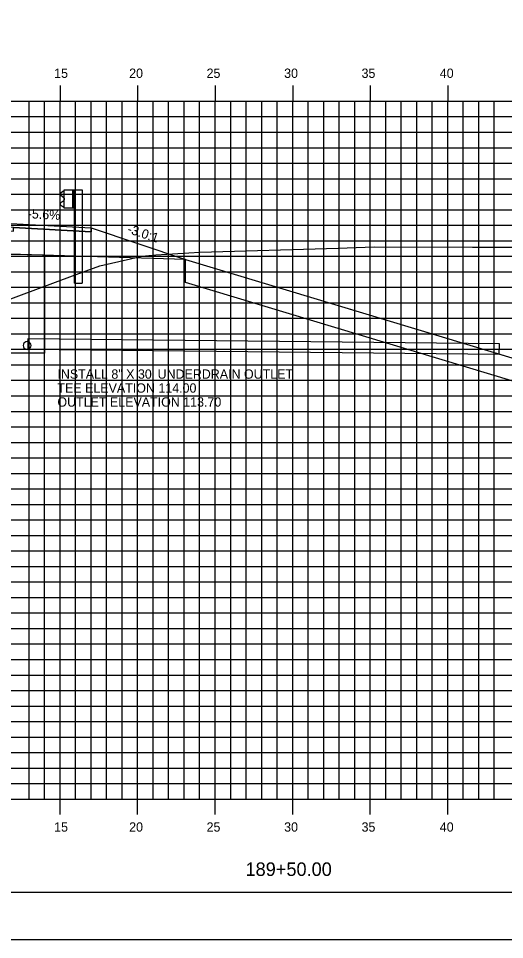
# Model space of a CAD drawing. Extents: x 850598 to 870284, y 366541 to 366651.
# Drawn here: x 861529.3 to 861560.6, y 366541.2 to 366600.6 of the extents above; entities that cross this region are included whole.
import ezdxf

# ---------------------------------------------------------------- set-up
doc = ezdxf.new("R2010")
doc.units = 0
for name, color, linetype in [('ANNOTATION', 7, 'Continuous'), ('BORDER', 7, 'Continuous'), ('D_Drainage_Culvert', 7, 'Continuous'), ('D_Drainage_RipRap', 7, 'Continuous'), ('D_Drainage_Underdrain', 7, 'Continuous'), ('D_Drainage_Underdrain_06in', 7, 'Continuous'), ('D_Guardrail_Beam_Rt', 7, 'Continuous'), ('D_Roadway_Centerline', 7, 'Continuous'), ('D_Roadway_Edge_Shoulder', 7, 'Continuous'), ('D_Roadway_SlopeLines', 7, 'Continuous'), ('D_Roadway_SubGrade', 7, 'Continuous'), ('H_V ANNOTATION', 7, 'Continuous'), ('MAJOR', 7, 'Continuous'), ('MINOR', 7, 'Continuous'), ('PLOT BOUNDARY', 7, 'Continuous'), ('S_Roadway_Centerline', 7, 'Continuous')]:
    doc.layers.add(name, color=color, linetype=linetype)

msp = doc.modelspace()

# ---------------------------------------------------------------- linework, layer by layer
at = {"layer": 'BORDER'}
msp.add_line((861471.968, 366544.225), (861631.968, 366544.225), dxfattribs=at)
at = {"layer": 'D_Drainage_Culvert'}
msp.add_lwpolyline([(861529.881, 366579.225), (861560.288, 366578.918), (861560.295, 366579.585), (861529.888, 366579.892)], close=True, dxfattribs=at)
at = {"layer": 'D_Drainage_RipRap'}
msp.add_lwpolyline([(861579.213, 366573.225), (861589.267, 366570.196), (861599.129, 366567.225), (861596.129, 366564.225), (861593.129, 366564.225), (861590.129, 366566.746), (861580.075, 366569.775), (861579.213, 366571.725), (861540.047, 366583.525), (861540.047, 366585.025)], close=True, dxfattribs=at)
at = {"layer": 'D_Drainage_Underdrain'}
msp.add_lwpolyline([(861530.968, 366585.305), (861530.968, 366578.969), (861528.718, 366578.969), (861528.718, 366585.35)], close=True, dxfattribs=at)
at = {"layer": 'D_Drainage_Underdrain_06in'}
msp.add_lwpolyline([(861529.843, 366579.719), (861529.765, 366579.707), (861529.696, 366579.671), (861529.64, 366579.616), (861529.605, 366579.546), (861529.593, 366579.469), (861529.605, 366579.392), (861529.64, 366579.322), (861529.696, 366579.267), (861529.765, 366579.231), (861529.843, 366579.219), (861529.92, 366579.231), (861529.99, 366579.267), (861530.045, 366579.322), (861530.08, 366579.392), (861530.093, 366579.469), (861530.08, 366579.546), (861530.045, 366579.616), (861529.99, 366579.671), (861529.92, 366579.707)], close=True, dxfattribs=at)
at = {"layer": 'D_Guardrail_Beam_Rt'}
for p, q in [((861532.149, 366589.402), (861532.005, 366589.302)), ((861532.005, 366589.159), (861532.2, 366589.023)), ((861532.238, 366589.422), (861532.165, 366589.409)), ((861532.238, 366589.496), (861532.926, 366589.496)), ((861532.238, 366588.33), (861532.238, 366589.496)), ((861532.759, 366589.496), (861532.759, 366588.33)), ((861532.863, 366589.496), (861532.863, 366588.33)), ((861532.926, 366589.496), (861533.397, 366589.496)), ((861532.926, 366589.496), (861532.926, 366588.33)), ((861533.397, 366589.496), (861533.397, 366583.496)), ((861532.2, 366588.803), (861532.005, 366588.667)), ((861532.005, 366588.524), (861532.149, 366588.424)), ((861532.234, 366588.959), (861532.234, 366588.868)), ((861532.165, 366588.417), (861532.238, 366588.404)), ((861532.926, 366588.33), (861532.238, 366588.33)), ((861532.905, 366583.496), (861532.905, 366588.33)), ((861532.905, 366583.496), (861533.397, 366583.496))]:
    msp.add_line(p, q, dxfattribs=at)
for centre, major_axis, start_param, end_param in [((861532.055, 366589.231), (-0.0877, 0), 5.323254, 7.243116), ((861532.172, 366589.368), (-0.0417, 0), 4.886922, 5.323254), ((861532.055, 366588.595), (-0.0877, 0), 5.323254, 7.243116), ((861532.155, 366588.959), (0.0789, 0), 0, 0.959931), ((861532.155, 366588.868), (0.0789, 0), 5.323254, 6.283185), ((861532.172, 366588.458), (-0.0417, 0), 0.959931, 1.396263)]:
    msp.add_ellipse(centre, major_axis=major_axis, ratio=0.995501, start_param=start_param, end_param=end_param, dxfattribs=at)
at = {"layer": 'D_Roadway_Centerline'}
msp.add_lwpolyline([(861477.85, 366578.514), (861491.968, 366583.22), (861495.77, 366584.487), (861501.968, 366586.553), (861505.968, 366586.793), (861516.968, 366587.123), (861527.968, 366587.387), (861531.968, 366587.163), (861533.968, 366587.051), (861540.047, 366585.025), (861579.213, 366573.225), (861589.267, 366570.196), (861599.129, 366567.225), (861603.129, 366567.225)], dxfattribs=at)
at = {"layer": 'D_Roadway_Edge_Shoulder'}
msp.add_lwpolyline([(861527.968, 366587.387), (861531.968, 366587.163), (861531.968, 366587.163), (861533.968, 366587.051), (861533.968, 366586.801), (861528.968, 366587.081), (861527.968, 366587.137)], close=True, dxfattribs=at)
at = {"layer": 'D_Roadway_SlopeLines'}
msp.add_lwpolyline([(861540.047, 366585.025), (861599.129, 366567.225), (861599.129, 366567.225)], dxfattribs=at)
at = {"layer": 'D_Roadway_SubGrade'}
msp.add_lwpolyline([(861527.968, 366586.887), (861528.968, 366586.831), (861528.968, 366587.081), (861533.968, 366586.801), (861533.968, 366587.051), (861540.047, 366585.025), (861527.968, 366585.387)], close=True, dxfattribs=at)
at = {"layer": 'MAJOR'}
for p, q in [((861531.968, 366596.227), (861531.968, 366595.225)), ((861531.968, 366596.227), (861531.968, 366595.225)), ((861536.968, 366596.227), (861536.968, 366595.225)), ((861536.968, 366596.227), (861536.968, 366595.225)), ((861541.968, 366596.227), (861541.968, 366595.225)), ((861541.968, 366596.227), (861541.968, 366595.225)), ((861546.968, 366596.227), (861546.968, 366595.225)), ((861546.968, 366596.227), (861546.968, 366595.225)), ((861551.968, 366596.227), (861551.968, 366595.225)), ((861551.968, 366596.227), (861551.968, 366595.225)), ((861556.968, 366596.227), (861556.968, 366595.225)), ((861556.968, 366596.227), (861556.968, 366595.225)), ((861476.968, 366595.225), (861616.968, 366595.225)), ((861476.968, 366595.225), (861616.968, 366595.225)), ((861476.968, 366595.225), (861616.968, 366595.225)), ((861476.968, 366595.225), (861616.968, 366595.225)), ((861531.968, 366550.225), (861531.968, 366595.225)), ((861531.968, 366550.225), (861531.968, 366595.225)), ((861536.968, 366550.225), (861536.968, 366595.225)), ((861536.968, 366550.225), (861536.968, 366595.225)), ((861541.968, 366550.225), (861541.968, 366595.225)), ((861541.968, 366550.225), (861541.968, 366595.225)), ((861546.968, 366550.225), (861546.968, 366595.225)), ((861546.968, 366550.225), (861546.968, 366595.225)), ((861551.968, 366550.225), (861551.968, 366595.225)), ((861551.968, 366550.225), (861551.968, 366595.225)), ((861556.968, 366550.225), (861556.968, 366595.225)), ((861556.968, 366550.225), (861556.968, 366595.225)), ((861476.968, 366590.225), (861616.968, 366590.225)), ((861476.968, 366590.225), (861616.968, 366590.225)), ((861476.968, 366585.225), (861616.968, 366585.225)), ((861476.968, 366585.225), (861616.968, 366585.225)), ((861476.968, 366580.225), (861616.968, 366580.225)), ((861476.968, 366580.225), (861616.968, 366580.225)), ((861476.968, 366575.225), (861616.968, 366575.225)), ((861476.968, 366575.225), (861616.968, 366575.225)), ((861476.968, 366570.225), (861616.968, 366570.225)), ((861476.968, 366570.225), (861616.968, 366570.225)), ((861476.968, 366565.225), (861616.968, 366565.225)), ((861476.968, 366565.225), (861616.968, 366565.225)), ((861476.968, 366560.225), (861616.968, 366560.225)), ((861476.968, 366560.225), (861616.968, 366560.225)), ((861476.968, 366555.225), (861616.968, 366555.225)), ((861476.968, 366555.225), (861616.968, 366555.225)), ((861476.968, 366550.225), (861616.968, 366550.225)), ((861476.968, 366550.225), (861616.968, 366550.225)), ((861476.968, 366550.225), (861616.968, 366550.225)), ((861476.968, 366550.225), (861616.968, 366550.225)), ((861531.968, 366549.223), (861531.968, 366550.225)), ((861531.968, 366549.223), (861531.968, 366550.225)), ((861536.968, 366549.223), (861536.968, 366550.225)), ((861536.968, 366549.223), (861536.968, 366550.225)), ((861541.968, 366549.223), (861541.968, 366550.225)), ((861541.968, 366549.223), (861541.968, 366550.225)), ((861546.968, 366549.223), (861546.968, 366550.225)), ((861546.968, 366549.223), (861546.968, 366550.225)), ((861551.968, 366549.223), (861551.968, 366550.225)), ((861551.968, 366549.223), (861551.968, 366550.225)), ((861556.968, 366549.223), (861556.968, 366550.225)), ((861556.968, 366549.223), (861556.968, 366550.225))]:
    msp.add_line(p, q, dxfattribs=at)
at = {"layer": 'MINOR'}
for p, q in [((861529.968, 366550.225), (861529.968, 366595.225)), ((861529.968, 366550.225), (861529.968, 366595.225)), ((861530.968, 366550.225), (861530.968, 366595.225)), ((861530.968, 366550.225), (861530.968, 366595.225)), ((861532.968, 366550.225), (861532.968, 366595.225)), ((861532.968, 366550.225), (861532.968, 366595.225)), ((861533.968, 366550.225), (861533.968, 366595.225)), ((861533.968, 366550.225), (861533.968, 366595.225)), ((861534.968, 366550.225), (861534.968, 366595.225)), ((861534.968, 366550.225), (861534.968, 366595.225)), ((861535.968, 366550.225), (861535.968, 366595.225)), ((861535.968, 366550.225), (861535.968, 366595.225)), ((861537.968, 366550.225), (861537.968, 366595.225)), ((861537.968, 366550.225), (861537.968, 366595.225)), ((861538.968, 366550.225), (861538.968, 366595.225)), ((861538.968, 366550.225), (861538.968, 366595.225)), ((861539.968, 366550.225), (861539.968, 366595.225)), ((861539.968, 366550.225), (861539.968, 366595.225)), ((861540.968, 366550.225), (861540.968, 366595.225)), ((861540.968, 366550.225), (861540.968, 366595.225)), ((861542.968, 366550.225), (861542.968, 366595.225)), ((861542.968, 366550.225), (861542.968, 366595.225)), ((861543.968, 366550.225), (861543.968, 366595.225)), ((861543.968, 366550.225), (861543.968, 366595.225)), ((861544.968, 366550.225), (861544.968, 366595.225)), ((861544.968, 366550.225), (861544.968, 366595.225)), ((861545.968, 366550.225), (861545.968, 366595.225)), ((861545.968, 366550.225), (861545.968, 366595.225)), ((861547.968, 366550.225), (861547.968, 366595.225)), ((861547.968, 366550.225), (861547.968, 366595.225)), ((861548.968, 366550.225), (861548.968, 366595.225)), ((861548.968, 366550.225), (861548.968, 366595.225)), ((861549.968, 366550.225), (861549.968, 366595.225)), ((861549.968, 366550.225), (861549.968, 366595.225)), ((861550.968, 366550.225), (861550.968, 366595.225)), ((861550.968, 366550.225), (861550.968, 366595.225)), ((861552.968, 366550.225), (861552.968, 366595.225)), ((861552.968, 366550.225), (861552.968, 366595.225)), ((861553.968, 366550.225), (861553.968, 366595.225)), ((861553.968, 366550.225), (861553.968, 366595.225)), ((861554.968, 366550.225), (861554.968, 366595.225)), ((861554.968, 366550.225), (861554.968, 366595.225)), ((861555.968, 366550.225), (861555.968, 366595.225)), ((861555.968, 366550.225), (861555.968, 366595.225)), ((861557.968, 366550.225), (861557.968, 366595.225)), ((861557.968, 366550.225), (861557.968, 366595.225)), ((861558.968, 366550.225), (861558.968, 366595.225)), ((861558.968, 366550.225), (861558.968, 366595.225)), ((861559.968, 366550.225), (861559.968, 366595.225)), ((861559.968, 366550.225), (861559.968, 366595.225)), ((861476.968, 366594.225), (861616.968, 366594.225)), ((861476.968, 366594.225), (861616.968, 366594.225)), ((861476.968, 366593.225), (861616.968, 366593.225)), ((861476.968, 366593.225), (861616.968, 366593.225)), ((861476.968, 366592.225), (861616.968, 366592.225)), ((861476.968, 366592.225), (861616.968, 366592.225)), ((861476.968, 366591.225), (861616.968, 366591.225)), ((861476.968, 366591.225), (861616.968, 366591.225)), ((861476.968, 366589.225), (861616.968, 366589.225)), ((861476.968, 366589.225), (861616.968, 366589.225)), ((861476.968, 366588.225), (861616.968, 366588.225)), ((861476.968, 366588.225), (861616.968, 366588.225)), ((861476.968, 366587.225), (861616.968, 366587.225)), ((861476.968, 366587.225), (861616.968, 366587.225)), ((861476.968, 366586.225), (861616.968, 366586.225)), ((861476.968, 366586.225), (861616.968, 366586.225)), ((861476.968, 366584.225), (861616.968, 366584.225)), ((861476.968, 366584.225), (861616.968, 366584.225)), ((861476.968, 366583.225), (861616.968, 366583.225)), ((861476.968, 366583.225), (861616.968, 366583.225)), ((861476.968, 366582.225), (861616.968, 366582.225)), ((861476.968, 366582.225), (861616.968, 366582.225)), ((861476.968, 366581.225), (861616.968, 366581.225)), ((861476.968, 366581.225), (861616.968, 366581.225)), ((861476.968, 366579.225), (861616.968, 366579.225)), ((861476.968, 366579.225), (861616.968, 366579.225)), ((861476.968, 366578.225), (861616.968, 366578.225)), ((861476.968, 366578.225), (861616.968, 366578.225)), ((861476.968, 366577.225), (861616.968, 366577.225)), ((861476.968, 366577.225), (861616.968, 366577.225)), ((861476.968, 366576.225), (861616.968, 366576.225)), ((861476.968, 366576.225), (861616.968, 366576.225)), ((861476.968, 366574.225), (861616.968, 366574.225)), ((861476.968, 366574.225), (861616.968, 366574.225)), ((861476.968, 366573.225), (861616.968, 366573.225)), ((861476.968, 366573.225), (861616.968, 366573.225)), ((861476.968, 366572.225), (861616.968, 366572.225)), ((861476.968, 366572.225), (861616.968, 366572.225)), ((861476.968, 366571.225), (861616.968, 366571.225)), ((861476.968, 366571.225), (861616.968, 366571.225)), ((861476.968, 366569.225), (861616.968, 366569.225)), ((861476.968, 366569.225), (861616.968, 366569.225)), ((861476.968, 366568.225), (861616.968, 366568.225)), ((861476.968, 366568.225), (861616.968, 366568.225)), ((861476.968, 366567.225), (861616.968, 366567.225)), ((861476.968, 366567.225), (861616.968, 366567.225)), ((861476.968, 366566.225), (861616.968, 366566.225)), ((861476.968, 366566.225), (861616.968, 366566.225)), ((861476.968, 366564.225), (861616.968, 366564.225)), ((861476.968, 366564.225), (861616.968, 366564.225)), ((861476.968, 366563.225), (861616.968, 366563.225)), ((861476.968, 366563.225), (861616.968, 366563.225)), ((861476.968, 366562.225), (861616.968, 366562.225)), ((861476.968, 366562.225), (861616.968, 366562.225)), ((861476.968, 366561.225), (861616.968, 366561.225)), ((861476.968, 366561.225), (861616.968, 366561.225)), ((861476.968, 366559.225), (861616.968, 366559.225)), ((861476.968, 366559.225), (861616.968, 366559.225)), ((861476.968, 366558.225), (861616.968, 366558.225)), ((861476.968, 366558.225), (861616.968, 366558.225)), ((861476.968, 366557.225), (861616.968, 366557.225)), ((861476.968, 366557.225), (861616.968, 366557.225)), ((861476.968, 366556.225), (861616.968, 366556.225)), ((861476.968, 366556.225), (861616.968, 366556.225)), ((861476.968, 366554.225), (861616.968, 366554.225)), ((861476.968, 366554.225), (861616.968, 366554.225)), ((861476.968, 366553.225), (861616.968, 366553.225)), ((861476.968, 366553.225), (861616.968, 366553.225)), ((861476.968, 366552.225), (861616.968, 366552.225)), ((861476.968, 366552.225), (861616.968, 366552.225)), ((861476.968, 366551.225), (861616.968, 366551.225)), ((861476.968, 366551.225), (861616.968, 366551.225))]:
    msp.add_line(p, q, dxfattribs=at)
at = {"layer": 'PLOT BOUNDARY'}
msp.add_lwpolyline([(861463.875, 366541.166), (861633.875, 366541.166), (861633.875, 366651.166), (861463.875, 366651.166)], close=True, dxfattribs=at)
at = {"layer": 'S_Roadway_Centerline'}
msp.add_lwpolyline([(861476.968, 366578.478), (861491.197, 366579.06), (861502.931, 366581.386), (861507.614, 366582.62), (861507.755, 366582.543), (861512.309, 366582.803), (861522.762, 366583.198), (861522.799, 366583.192), (861524.016, 366582.918), (861528.01, 366582.2), (861532.762, 366583.971), (861534.536, 366584.604), (861536.504, 366585.051), (861537.238, 366585.235), (861538.141, 366585.307), (861540.979, 366585.491), (861549.907, 366585.754), (861552.226, 366585.83), (861558.573, 366585.806), (861563.053, 366585.81)], dxfattribs=at)

# ---------------------------------------------------------------- texts
at = {"layer": 'ANNOTATION'}
for s, rotation, p in [('-5.6%', 356.79478, (861529.87, 366587.682)), ('-3.0:1', 341.56507, (861536.261, 366586.741))]:
    msp.add_text(s, height=0.6, rotation=rotation, dxfattribs=at).set_placement(p)
at = {"layer": 'H_V ANNOTATION'}
for s, height, p in [('15', 0.6, (861531.585, 366596.725)), ('20', 0.6, (861536.422, 366596.725)), ('25', 0.6, (861541.414, 366596.725)), ('30', 0.6, (861546.416, 366596.725)), ('35', 0.6, (861551.408, 366596.725)), ('40', 0.6, (861556.454, 366596.725)), ('INSTALL 8" X 30\' UNDERDRAIN OUTLET', 0.6, (861531.796, 366577.329)), ('TEE ELEVATION 114.00', 0.6, (861531.796, 366576.429)), ('OUTLET ELEVATION 113.70', 0.6, (861531.796, 366575.529)), ('15', 0.6, (861531.585, 366548.125)), ('20', 0.6, (861536.422, 366548.125)), ('25', 0.6, (861541.414, 366548.125)), ('30', 0.6, (861546.416, 366548.125)), ('35', 0.6, (861551.408, 366548.125)), ('40', 0.6, (861556.454, 366548.125)), ('189+50.00', 0.875, (861543.925, 366545.268))]:
    msp.add_text(s, height=height, dxfattribs=at).set_placement(p)
at = {"layer": 'S_Roadway_Centerline'}
for s, p in [('C', (861552.22, 366585.83)), ('L', (861552.226, 366585.822))]:
    msp.add_text(s, height=0.0146, dxfattribs=at).set_placement(p)

doc.saveas('drawing.dxf')
